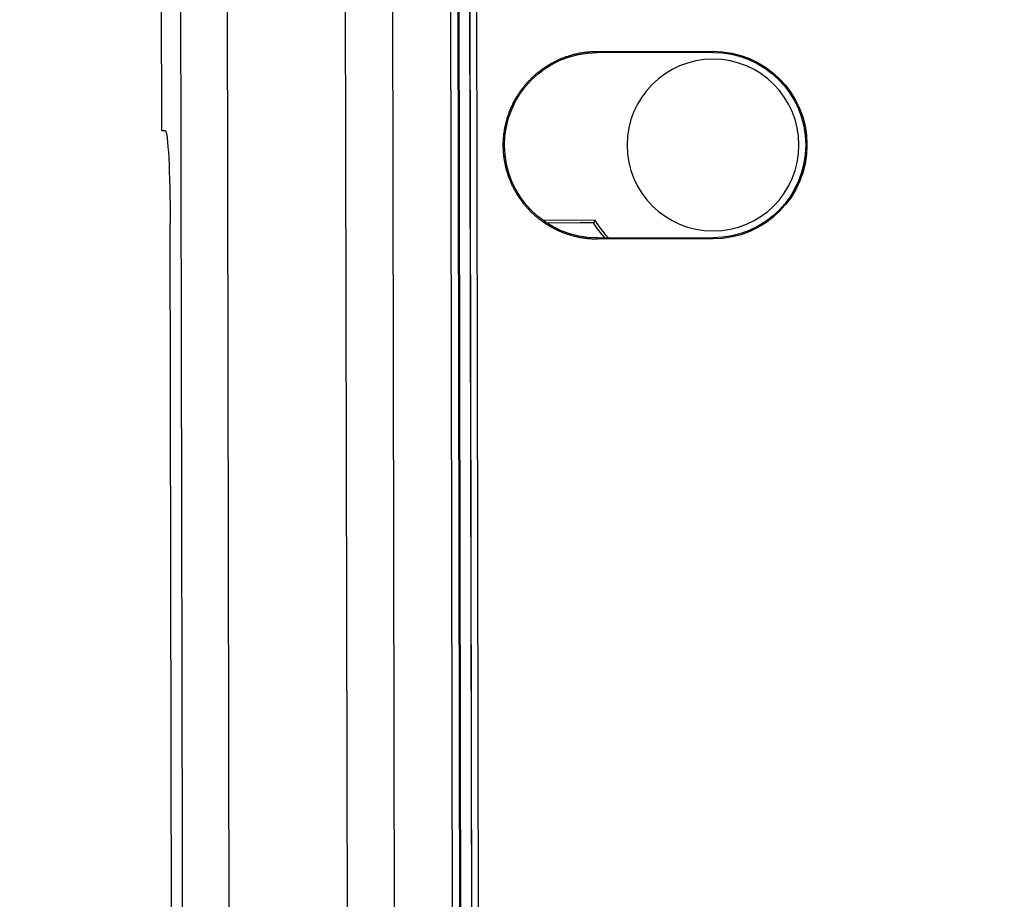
# Model space of a CAD drawing. Header units: millimetres. Extents: x 40090 to 187415, y -53271 to 40260.
# Tile 321 of 406: x 142919 to 142961, y 14428 to 14466. Entities that reach past the tile are written whole.
import ezdxf

# ---------------------------------------------------------------- set-up
doc = ezdxf.new("R2010")
doc.units = ezdxf.units.MM
doc.layers.add('AVM_projektor', color=6, linetype='Continuous')
doc.layers.add('AVM_sp_230VAC', color=170, linetype='Continuous')
doc.styles.add('AVM', font='arial.ttf')
doc.dimstyles.new('AVM-1_50', dxfattribs={"dimscale": 40, "dimtxt": 2.5, "dimasz": 2.5, "dimexe": 1.25, "dimexo": 0.625, "dimtad": 1, "dimdec": 0, "dimrnd": 1, "dimtxsty": 'AVM', "dimcen": 2.5, "dimclrd": 256, "dimclre": 256, "dimclrt": 256, "dimadec": 0, "dimazin": 0, "dimtfac": 1, "dimtdec": 0, "dimtmove": 0, "dimatfit": 3, "dimfxl": 0, "dimarcsym": 0})

# ---------------------------------------------------------------- blocks, each defined once
blk = doc.blocks.new('PT-FW430-bottom')
for p, q in [((-213.003, 322.967), (-174.378, 322.967)), ((-174.378, 322.967), (-174.364, 322.806)), ((-174.364, 322.806), (-174.378, 322.967)), ((170.364, 322.598), (-170.364, 322.598)), ((-197.924, 320.125), (95.719, 320.125)), ((95.669, 315.011), (-194.374, 315.011)), ((95.287, 312.974), (-193.722, 312.974)), ((-192.893, 310.484), (82.395, 310.484)), ((82.095, 310.161), (-192.663, 310.161)), ((-192.64, 310.132), (82.065, 310.132)), ((-192.295, 309.66), (81.893, 309.66)), ((-192.29, 309.652), (81.886, 309.652)), ((81.586, 309.353), (-192.079, 309.353)), ((-170.465, 304.266), (-170.465, 306.52)), ((-170.35, 304.905), (-170.35, 306.353)), ((-170.35, 304.902), (-170.35, 306.352)), ((-170.35, 304.329), (-170.35, 304.905)), ((-170.35, 304.329), (-170.35, 304.902)), ((-177.7, 304.167), (-177.752, 304.167)), ((-177.752, 304.167), (-177.752, 299.167)), ((-177.7, 299.167), (-177.7, 304.167)), ((-169.7, 304.167), (-169.7, 299.167)), ((-169.7, 304.167), (-169.648, 304.167)), ((-169.648, 299.167), (-169.648, 304.167)), ((-177.7, 299.167), (-177.752, 299.167)), ((-169.7, 299.167), (-169.648, 299.167))]:
    blk.add_line(p, q)
blk.add_circle((-173.7, 299.167), 3.708)
blk.add_circle((-173.7, 299.167), 3.708)
for centre, radius, start, end in [((-173.7, 304.167), 4, 0, 180), ((-173.7, 299.167), 6.038, 48.5134, 57.6088), ((-173.7, 299.167), 6.038, 48.5134, 57.6088), ((-173.7, 299.167), 6.154, 49.4556, 57.0166), ((-173.7, 299.167), 6.154, 49.4556, 57.0166), ((-173.7, 299.167), 4.052, 180, 0), ((-173.7, 299.167), 4, 180, 0)]:
    blk.add_arc(centre, radius, start, end)
blk.add_ellipse((-170.349, 322.808), major_axis=(-4.015, -0.001), ratio=0.052188, start_param=0.004556, end_param=1.566998)
for points, start_tangent, end_tangent in [([(95.802, 322.122), (76.22, 322.122), (56.638, 322.122), (37.057, 322.122), (17.475, 322.122), (-2.107, 322.122), (-21.688, 322.122), (-41.27, 322.122), (-60.852, 322.122), (-80.434, 322.122), (-100.015, 322.122), (-119.597, 322.122), (-139.179, 322.122), (-158.76, 322.122), (-178.342, 322.122), (-197.924, 322.122)], (-1, 0), (-1, 0)), ([(-169.648, 304.167), (-169.648, 304.244), (-169.651, 304.321), (-169.654, 304.398), (-169.659, 304.475), (-169.666, 304.552), (-169.674, 304.629), (-169.684, 304.705), (-169.695, 304.782), (-169.707, 304.858), (-169.721, 304.934), (-169.736, 305.009), (-169.753, 305.085), (-169.771, 305.16), (-169.791, 305.234), (-169.812, 305.308), (-169.834, 305.382), (-169.858, 305.456), (-169.883, 305.529), (-169.91, 305.601), (-169.938, 305.673), (-169.967, 305.744), (-169.998, 305.815), (-170.03, 305.885), (-170.063, 305.955), (-170.098, 306.024), (-170.134, 306.092), (-170.171, 306.159), (-170.21, 306.226), (-170.25, 306.292), (-170.291, 306.358), (-170.333, 306.422), (-170.377, 306.486), (-170.422, 306.549), (-170.467, 306.611), (-170.515, 306.672), (-170.563, 306.732), (-170.612, 306.791), (-170.663, 306.85), (-170.714, 306.907), (-170.767, 306.963), (-170.821, 307.019), (-170.876, 307.073), (-170.932, 307.126), (-170.988, 307.178), (-171.046, 307.229), (-171.105, 307.279), (-171.165, 307.328), (-171.225, 307.376), (-171.287, 307.422), (-171.349, 307.468), (-171.413, 307.512), (-171.477, 307.555), (-171.542, 307.597), (-171.607, 307.637), (-171.674, 307.676), (-171.741, 307.714), (-171.809, 307.751), (-171.877, 307.786), (-171.947, 307.82), (-172.017, 307.853), (-172.087, 307.884), (-172.158, 307.914), (-172.23, 307.943), (-172.302, 307.97), (-172.375, 307.996), (-172.448, 308.021), (-172.521, 308.044), (-172.595, 308.066), (-172.67, 308.086), (-172.745, 308.105), (-172.82, 308.122), (-172.895, 308.138), (-172.971, 308.153), (-173.047, 308.166), (-173.123, 308.178), (-173.2, 308.188), (-173.276, 308.197), (-173.353, 308.204), (-173.43, 308.21), (-173.507, 308.215), (-173.584, 308.218), (-173.661, 308.219), (-173.739, 308.219), (-173.816, 308.218), (-173.893, 308.215), (-173.97, 308.21), (-174.047, 308.204), (-174.124, 308.197), (-174.2, 308.188), (-174.277, 308.178), (-174.353, 308.166), (-174.429, 308.153), (-174.505, 308.138), (-174.58, 308.122), (-174.655, 308.105), (-174.73, 308.086), (-174.805, 308.066), (-174.879, 308.044), (-174.952, 308.021), (-175.025, 307.996), (-175.098, 307.97), (-175.17, 307.943), (-175.242, 307.914), (-175.313, 307.884), (-175.383, 307.853), (-175.453, 307.82), (-175.523, 307.786), (-175.591, 307.751), (-175.659, 307.714), (-175.726, 307.676), (-175.793, 307.637), (-175.858, 307.597), (-175.923, 307.555), (-175.987, 307.512), (-176.051, 307.468), (-176.113, 307.422), (-176.175, 307.376), (-176.235, 307.328), (-176.295, 307.279), (-176.354, 307.229), (-176.412, 307.178), (-176.468, 307.126), (-176.524, 307.073), (-176.579, 307.019), (-176.633, 306.963), (-176.686, 306.907), (-176.737, 306.85), (-176.788, 306.791), (-176.837, 306.732), (-176.885, 306.672), (-176.933, 306.611), (-176.978, 306.549), (-177.023, 306.486), (-177.067, 306.422), (-177.109, 306.358), (-177.15, 306.292), (-177.19, 306.226), (-177.229, 306.159), (-177.266, 306.092), (-177.302, 306.024), (-177.337, 305.955), (-177.37, 305.885), (-177.402, 305.815), (-177.433, 305.744), (-177.462, 305.673), (-177.49, 305.601), (-177.517, 305.529), (-177.542, 305.456), (-177.566, 305.382), (-177.588, 305.308), (-177.609, 305.234), (-177.629, 305.16), (-177.647, 305.085), (-177.664, 305.009), (-177.679, 304.934), (-177.693, 304.858), (-177.705, 304.782), (-177.716, 304.705), (-177.726, 304.629), (-177.734, 304.552), (-177.741, 304.475), (-177.746, 304.398), (-177.749, 304.321), (-177.752, 304.244), (-177.752, 304.167)], (-0.000012, 1), (-0.000012, -1)), ([(-170.465, 304.266), (-170.458, 304.27), (-170.45, 304.274), (-170.442, 304.278), (-170.435, 304.282), (-170.427, 304.287), (-170.419, 304.291), (-170.411, 304.295), (-170.404, 304.299), (-170.396, 304.303), (-170.388, 304.308), (-170.381, 304.312), (-170.373, 304.316), (-170.365, 304.32), (-170.358, 304.324), (-170.35, 304.329)], (0.87627, 0.481821), (0.878748, 0.477286)), ([(-170.465, 304.266), (-170.458, 304.27), (-170.45, 304.274), (-170.442, 304.278), (-170.435, 304.282), (-170.427, 304.287), (-170.419, 304.291), (-170.411, 304.295), (-170.404, 304.299), (-170.396, 304.303), (-170.388, 304.308), (-170.381, 304.312), (-170.373, 304.316), (-170.365, 304.32), (-170.358, 304.324), (-170.35, 304.329)], (0.87627, 0.481821), (0.878748, 0.477286))]:
    blk.add_spline(points, degree=3, dxfattribs=dict(start_tangent=start_tangent, end_tangent=end_tangent))

msp = doc.modelspace()

# ---------------------------------------------------------------- block references
at = {"layer": 'AVM_projektor', "xscale": -1, "rotation": 90.11045350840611}
msp.add_blockref('PT-FW430-bottom', (143248.339, 14287.489), dxfattribs=at)

# ---------------------------------------------------------------- leaders
at = {"layer": 'AVM_sp_230VAC', "annotation_type": 0, "has_hookline": 1, "hookline_direction": 0}
for points, text_width in [([(136317.78, 21428.932), (138801.052, 7355.781), (138901.052, 7355.781)], 4020.464), ([(138090.085, 19236.034), (140699.942, 11086.442), (140799.942, 11086.442)], 3632.333), ([(138090.085, 14949.608), (139688.712, 8001.544), (139788.712, 8001.544)], 3632.333)]:
    msp.add_leader(points, dimstyle='AVM-1_50', override={"dimgap": 0.625, "dimtad": 0}, dxfattribs=dict(at, text_width=text_width))

doc.saveas('drawing.dxf')
